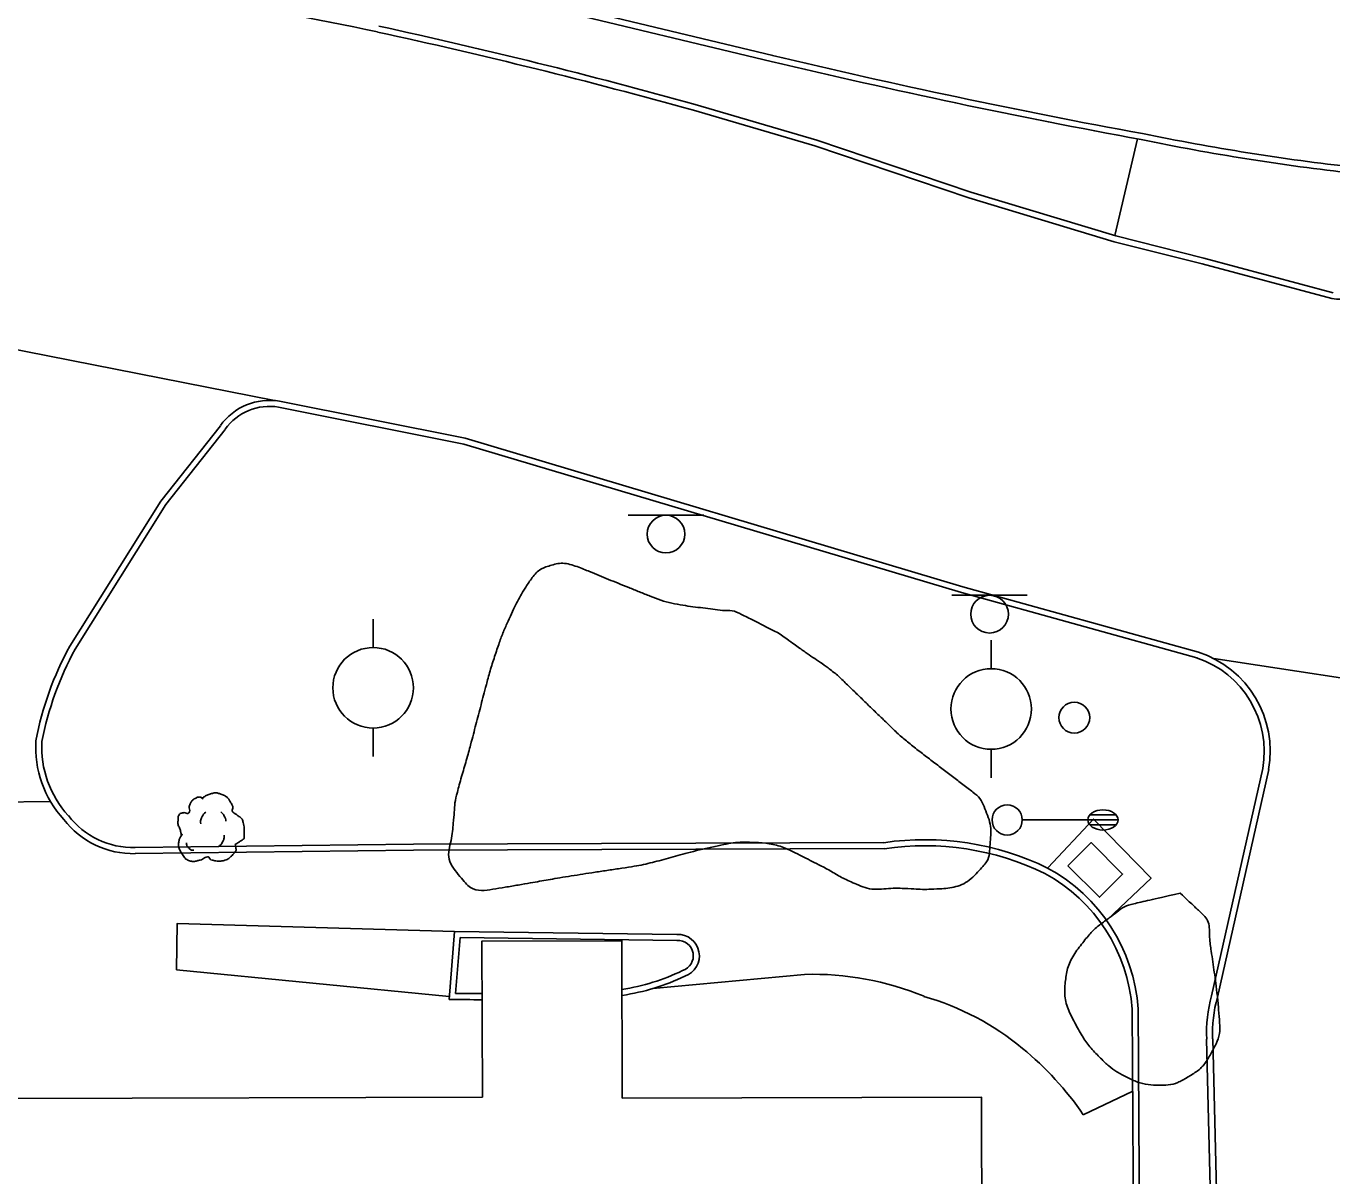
# Model space of a CAD drawing. Extents: x 2145380 to 2157287, y 139568 to 149130.
# Drawn here: x 2151050.4 to 2151180, y 145515.2 to 145629.3 of the extents above; entities that cross this region are included whole.
import ezdxf

# ---------------------------------------------------------------- set-up
doc = ezdxf.new("R2010")
doc.units = 0
for name, color, linetype in [('Default', 7, 'Continuous'), ('TOPO_Asphalt', 7, 'Continuous'), ('TOPO_Building', 7, 'Continuous'), ('TOPO_Concrete', 7, 'Continuous'), ('TOPO_Curb Back', 7, 'Continuous'), ('TOPO_Light Pole', 7, 'Continuous'), ('TOPO_Misc Line', 7, 'Continuous'), ('TOPO_Power Pole', 7, 'Continuous'), ('TOPO_Sign', 7, 'Continuous'), ('TOPO_Tree', 7, 'Continuous'), ('TOPO_Tree Line', 7, 'Continuous'), ('TOPO_Water Meter', 7, 'Continuous')]:
    doc.layers.add(name, color=color, linetype=linetype)

# ---------------------------------------------------------------- blocks, each defined once
blk = doc.blocks.new('LP')
at = {"layer": 'TOPO_Light Pole'}
blk.add_line((3.81, 0), (20.32, 0), dxfattribs=at)
for points in [[(20.32, 0), (27.94, 0)], [(20.32, 0), (23.5, 0)], [(20.83, 1.27), (27.43, 1.27)], [(20.83, 1.27), (23.5, 1.27)], [(23.71, 1.27), (27.43, 1.27)], [(23.71, 0), (27.94, 0)], [(20.83, -1.27), (27.43, -1.27)], [(20.83, -1.27), (23.5, -1.27)], [(23.71, -1.27), (27.43, -1.27)]]:
    blk.add_lwpolyline(points, dxfattribs=at)
blk.add_circle((0, 0), 3.81, dxfattribs=at)
blk.add_ellipse((24.13, 0), major_axis=(3.81, 0), ratio=0.666667, dxfattribs=at)
blk = doc.blocks.new('TREE')
at = {"layer": 'TOPO_Tree'}
for points in [[(-3.49, 17.6), (-3.07, 18.27), (-2.58, 18.8), (-1.9, 19.19), (-1.05, 19.68), (-0.19, 19.96), (0.74, 20.24), (1.62, 20.51), (2.51, 20.82), (3.39, 20.77), (4.1, 20.73), (4.8, 20.47), (5.51, 20.24), (6.43, 19.95), (7.32, 19.73), (8.15, 19.19), (9.36, 18.4), (10.02, 17.21), (10.8, 16.01), (11.24, 15.33), (11.58, 14.62), (11.86, 13.89), (12.17, 13.08), (11.37, 12.02), (11.86, 11.25), (12, 11.03), (12.18, 10.86), (12.39, 10.72), (12.91, 10.35), (13.45, 10.02), (13.97, 9.66), (14.7, 9.16), (15.41, 8.68), (16.09, 8.07), (16.7, 7.53), (16.93, 6.73), (17.15, 5.95), (17.59, 4.38), (17.71, 2.77), (17.68, 1.19), (17.65, -0.25), (17.83, -2.22), (16.62, -3.04), (15.47, -3.83), (14.31, -4.58), (13.16, -5.35)], [(-14.07, -0.4), (-14.17, 0.5), (-14.37, 1.38), (-14.6, 2.25), (-14.84, 3.17), (-15.47, 3.96), (-15.66, 4.9), (-15.8, 5.59), (-15.71, 6.31), (-15.66, 7.01), (-15.6, 7.91), (-15.72, 8.8), (-15.13, 9.66), (-14.62, 10.42), (-13.76, 10.49), (-13.02, 10.72), (-12.18, 10.98), (-11.06, 10), (-10.37, 10.72), (-9.4, 11.74), (-10.29, 13.28), (-9.84, 14.42), (-9.56, 15.15), (-9.32, 15.89), (-8.78, 16.54), (-8.18, 17.26), (-7.5, 17.68), (-6.67, 18.13), (-6.14, 18.41), (-5.61, 18.61), (-5.08, 18.66), (-4.55, 18.71), (-4.02, 18.54), (-3.49, 18.13)], [(-4.21, 5.09), (-4.46, 6.09), (-4.3, 7.21), (-3.84, 8.21), (-3.33, 9.34), (-2.71, 10.27), (-1.64, 10.97)], [(5.89, 11.15), (6.5, 10.68), (6.96, 10.17), (7.36, 9.5), (7.93, 8.56), (8.31, 7.6), (8.46, 6.56)], [(13.16, -5.34), (13.25, -5.81), (13.36, -6.28), (13.45, -6.75), (13.76, -8.52), (12.24, -10.03), (10.8, -11.51), (9.98, -12.34), (9.13, -12.77), (8.15, -13.1), (5.97, -13.83), (3.32, -13.56), (1.27, -13.1), (0.49, -12.92), (-0.06, -11.44), (-0.84, -11.51), (-2.04, -11.61), (-3.28, -12.78), (-4.55, -13.1), (-6.06, -13.47), (-7.77, -14.03), (-9.31, -13.62), (-11.36, -13.09), (-12.84, -11.41), (-14.07, -9.39), (-15.32, -7.35), (-15.61, -5.13), (-15.13, -3.04), (-14.87, -1.89), (-13.91, -0.75), (-13.54, 0.13)], [(-11.38, -4.46), (-11.47, -5.41), (-11.03, -6.32), (-10.09, -7.22), (-9.3, -7.97), (-8.49, -8.26), (-7.7, -8.14)], [(4.79, -6.29), (5.71, -5.66), (6.3, -4.92), (6.81, -3.91), (7.36, -2.81), (7.63, -1.7), (7.54, -0.6)]]:
    blk.add_open_spline(points, degree=3, dxfattribs=at)
blk = doc.blocks.new('POWPOL')
at = {"layer": 'TOPO_Power Pole'}
for p, q in [((0, 10.16), (0, 17.34)), ((0, -10.16), (0, -17.34))]:
    blk.add_line(p, q, dxfattribs=at)
blk.add_circle((0, 0), 10.16, dxfattribs=at)
blk = doc.blocks.new('WTRMTR')
at = {"layer": 'Default'}
blk.add_circle((0, 0), 3.89, dxfattribs=at)

msp = doc.modelspace()

# ---------------------------------------------------------------- linework, layer by layer
at = {"layer": 'TOPO_Asphalt'}
msp.add_line((2151052.79, 145552.38), (2151016.98, 145552.01), dxfattribs=at)
for points in [[(2151032.23, 145636.92), (2151030, 145601.04), (2151075.02, 145592.17)], [(2151168.27, 145566.57), (2151189.07, 145563.4), (2151209.59, 145559.38)], [(2151092.91, 145539.49), (2151065.35, 145540.26), (2151065.31, 145535.68), (2151092.38, 145533.02)], [(2151112.57, 145533.81), (2151127.63, 145535.21)], [(2151155.31, 145521.3), (2151160.22, 145523.65)]]:
    msp.add_lwpolyline(points, dxfattribs=at)
for centre, radius, start, end in [((2151128.51, 145506.46), 28.77, 67.5301, 91.7403), ((2151132.12, 145507.22), 26.85, 50.3058, 74.0584), ((2151129.13, 145503.34), 31.75, 34.4446, 50.6189)]:
    msp.add_arc(centre, radius, start, end, dxfattribs=at)
at = {"layer": 'TOPO_Building'}
msp.add_lwpolyline([(2151100.22, 145480.66), (2151097.78, 145477.9), (2151086.56, 145478.05), (2151084.3, 145480.61), (2151049.44, 145480.52), (2151049.33, 145522.92), (2151095.66, 145523.04), (2151095.62, 145538.52), (2151109.51, 145538.56), (2151109.55, 145522.94), (2151145.2, 145523.04), (2151145.32, 145480.81), (2151139.71, 145480.79), (2151139.73, 145474.1), (2151125.48, 145474.06), (2151125.46, 145480.73)], close=True, dxfattribs=at)
at = {"layer": 'TOPO_Concrete'}
msp.add_line((2151160.69, 145618.14), (2151158.45, 145608.54), dxfattribs=at)
msp.add_lwpolyline([(2151151.78, 145545.78), (2151156.33, 145550.64), (2151162.05, 145544.78), (2151157.72, 145540.66)], dxfattribs=at)
at = {"layer": 'TOPO_Curb Back'}
for p, q in [((2151102.52, 145631.05), (2151124.34, 145625.83)), ((2151102.66, 145631.64), (2151124.48, 145626.42)), ((2151124.34, 145625.83), (2151124.33, 145625.83)), ((2151124.48, 145626.42), (2151124.47, 145626.42)), ((2151128.67, 145617.43), (2151116.62, 145620.97)), ((2151128.85, 145618), (2151116.78, 145621.55)), ((2151144.15, 145612.84), (2151128.85, 145618)), ((2151161.06, 145618.07), (2151161.07, 145618.07)), ((2151161.18, 145618.66), (2151161.18, 145618.66)), ((2151143.96, 145612.27), (2151128.67, 145617.43)), ((2151158.54, 145608.51), (2151144.15, 145612.84)), ((2151158.38, 145607.93), (2151143.96, 145612.27)), ((2151167.13, 145605.73), (2151158.38, 145607.93)), ((2151167.28, 145606.31), (2151158.54, 145608.51)), ((2151180.11, 145602.87), (2151167.28, 145606.31)), ((2151179.99, 145602.28), (2151167.13, 145605.73))]:
    msp.add_line(p, q, dxfattribs=at)
for points in [[(2151166.74, 145567.21), (2151143.37, 145573.69), (2151093.96, 145588.44), (2151075.54, 145592.1)], [(2151166.57, 145566.63), (2151143.21, 145573.12), (2151093.82, 145587.85), (2151075.43, 145591.51)], [(2151069.66, 145589.67), (2151063.74, 145582.18), (2151054.72, 145567.81)], [(2151070.13, 145589.31), (2151064.23, 145581.84), (2151055.24, 145567.5)], [(2151168.05, 145533.1), (2151173.13, 145555.66)], [(2151168.63, 145532.95), (2151173.72, 145555.54)], [(2151061.2, 145547.81), (2151088.82, 145548.16), (2151135.51, 145548.3)], [(2151061.21, 145547.21), (2151088.83, 145547.56), (2151135.55, 145547.7)], [(2151092.36, 145532.74), (2151092.91, 145539.49), (2151114.97, 145539.18)], [(2151093.01, 145533.33), (2151093.46, 145538.88), (2151114.98, 145538.58)], [(2151160.17, 145531.78), (2151160.33, 145504.65), (2151160.44, 145447.73), (2151160.55, 145423.97)], [(2151160.77, 145531.81), (2151160.93, 145504.66), (2151161.04, 145447.73), (2151161.15, 145423.98)], [(2151170.57, 145393.83), (2151170.18, 145410.12), (2151168.81, 145478.17), (2151167.56, 145528.8)], [(2151171.17, 145393.77), (2151170.78, 145410.13), (2151169.41, 145478.18), (2151168.16, 145528.82)]]:
    msp.add_lwpolyline(points, dxfattribs=at)
for centre, radius, start, end in [((2151013.22, 145291.47), 344.88, 77.9429, 81.1524), ((2150965.78, 145078.94), 562.63, 74.4494, 77.7402), ((2150965.76, 145078.81), 563.36, 74.4495, 77.7401), ((2151288.16, 146310.37), 703.87, 256.54111, 259.59753), ((2151288.16, 146310.39), 703.29, 256.5409, 259.5978), ((2151207.75, 145843.66), 230.37, 258.3089, 263.6153), ((2151207.75, 145843.65), 229.75, 258.307, 263.6146), ((2151180.87, 145608.11), 5.89, 261.4257, 295.8549), ((2151074.54, 145586.18), 6.01, 80.4617, 144.4245), ((2151074.54, 145586.18), 5.41, 80.5541, 144.5725), ((2151082.89, 145552.36), 32.13, 151.2635, 169.1654), ((2151082.9, 145552.36), 31.53, 151.2962, 169.0948), ((2151163.49, 145557.35), 9.78, 350.0438, 71.6797), ((2151163.49, 145557.35), 10.38, 349.9648, 71.7614), ((2151061.89, 145557.75), 10.57, 176.4582, 222.5457), ((2151061.89, 145557.75), 9.97, 176.6746, 222.6925), ((2151061.02, 145555.94), 8.74, 217.6989, 271.2624), ((2151061.02, 145555.94), 8.14, 217.521, 271.2818), ((2151139.56, 145520.68), 27.91, 64.0473, 98.3583), ((2151139.56, 145520.68), 27.31, 64.0755, 98.4486), ((2151143.51, 145530.58), 17.3, 4.0716, 61.4642), ((2151143.51, 145530.58), 16.7, 4.1377, 61.4181), ((2151115.07, 145537.06), 2.13, 289.0574, 92.5911), ((2151115.07, 145537.06), 1.53, 287.866, 93.1995), ((2151106.32, 145554.72), 21.23, 278.6758, 295.7226), ((2151106.32, 145554.73), 21.83, 278.5224, 295.6224), ((2151096.07, 145748.1), 215.39, 269.0128, 269.8852), ((2151096.05, 145746.43), 213.12, 269.183, 269.8894), ((2151102.57, 145643.42), 110.5, 273.609, 273.6251), ((2151181.49, 145529.4), 13.94, 164.6227, 182.4932), ((2151181.48, 145529.4), 13.34, 164.5622, 182.5187)]:
    msp.add_arc(centre, radius, start, end, dxfattribs=at)
at = {"layer": 'TOPO_Misc Line'}
msp.add_lwpolyline([(2151153.79, 145545.99), (2151156.1, 145548.3), (2151159.22, 145545.18), (2151156.91, 145542.87)], close=True, dxfattribs=at)
at = {"layer": 'TOPO_Sign'}
for points in [[(2151110.14, 145580.79), (2151117.63, 145580.79)], [(2151113.89, 145580.79), (2151113.89, 145580.79)], [(2151112.02, 145578.92), (2151112.02, 145578.92)], [(2151115.75, 145578.92), (2151115.75, 145578.92)], [(2151113.89, 145577.05), (2151113.89, 145577.05)], [(2151142.26, 145572.84), (2151149.75, 145572.84)], [(2151146.01, 145572.83), (2151146.01, 145572.83)], [(2151144.14, 145570.97), (2151144.14, 145570.97)], [(2151147.88, 145570.97), (2151147.88, 145570.97)], [(2151146.01, 145569.1), (2151146.01, 145569.1)]]:
    msp.add_lwpolyline(points, dxfattribs=at)
for centre, start, end in [((2151113.89, 145578.92), 90, 180), ((2151113.89, 145578.92), 360, 90), ((2151113.89, 145578.92), 180, 270), ((2151113.89, 145578.92), 270, 0), ((2151146.01, 145570.97), 90, 180), ((2151146.01, 145570.97), 360, 90), ((2151146.01, 145570.97), 180, 270), ((2151146.01, 145570.97), 270, 0)]:
    msp.add_arc(centre, 1.87, start, end, dxfattribs=at)
at = {"layer": 'TOPO_Tree Line'}
for points in [[(2151125.03, 145569.11), (2151123.79, 145569.73), (2151122.56, 145570.36), (2151121.32, 145570.98), (2151120.48, 145571.4), (2151119.48, 145571.31), (2151118.55, 145571.45), (2151117.56, 145571.6), (2151116.57, 145571.69), (2151115.58, 145571.86), (2151114.47, 145572.04), (2151113.37, 145572.34), (2151112.32, 145572.76), (2151111.25, 145573.18), (2151110.19, 145573.61), (2151109.12, 145574.04), (2151108.19, 145574.42), (2151107.27, 145574.8), (2151106.35, 145575.18), (2151105.1, 145575.69), (2151103.62, 145576.17), (2151102.36, 145575.78), (2151101.3, 145575.45), (2151100.49, 145574.48), (2151099.88, 145573.51), (2151099.43, 145572.78), (2151099.04, 145572.06), (2151098.69, 145571.29), (2151098.22, 145570.26), (2151097.73, 145569.24), (2151097.36, 145568.17), (2151096.87, 145566.76), (2151096.42, 145565.34), (2151096.04, 145563.9), (2151095.78, 145562.93), (2151095.53, 145561.96), (2151095.27, 145560.99), (2151095.02, 145560.02), (2151094.77, 145559.05), (2151094.51, 145558.09), (2151094.08, 145556.45), (2151093.59, 145554.86), (2151093.15, 145553.19), (2151092.91, 145552.25), (2151092.88, 145551.3), (2151092.79, 145550.36), (2151092.63, 145548.51), (2151092.01, 145546.66), (2151093.53, 145544.81), (2151094.44, 145543.71), (2151095.57, 145543.49), (2151096.67, 145543.67), (2151097.94, 145543.87), (2151099.22, 145544.09), (2151100.49, 145544.31), (2151101.34, 145544.46), (2151102.2, 145544.61), (2151103.06, 145544.76), (2151104.2, 145544.95), (2151105.36, 145545.13), (2151106.51, 145545.31), (2151107.84, 145545.52), (2151109.19, 145545.7), (2151110.53, 145545.92), (2151111.43, 145546.06), (2151112.32, 145546.28), (2151113.2, 145546.5), (2151114.15, 145546.74), (2151115.07, 145547.03), (2151116.02, 145547.27), (2151117.23, 145547.59), (2151118.45, 145547.86), (2151119.68, 145548.12), (2151120.56, 145548.3), (2151121.47, 145548.36), (2151122.36, 145548.33), (2151123.78, 145548.27), (2151125.24, 145548), (2151126.54, 145547.37), (2151127.38, 145546.96), (2151128.19, 145546.54), (2151129.02, 145546.12), (2151130.2, 145545.52), (2151131.29, 145544.83), (2151132.54, 145544.28), (2151134.3, 145543.51), (2151136.23, 145543.83), (2151138.08, 145543.72), (2151138.92, 145543.67), (2151139.78, 145543.65), (2151140.62, 145543.69), (2151142.3, 145543.77), (2151143.85, 145544.28), (2151145.2, 145545.78), (2151145.94, 145546.59), (2151146.02, 145547.47), (2151146.08, 145548.37), (2151146.15, 145549.24), (2151146.12, 145550.15), (2151145.8, 145551.01), (2151145.48, 145551.87), (2151145.11, 145552.73), (2151144.41, 145553.27), (2151143.37, 145554.08), (2151142.32, 145554.85), (2151141.28, 145555.65), (2151140.18, 145556.5), (2151139.07, 145557.33), (2151137.98, 145558.21), (2151137.02, 145558.98), (2151136.15, 145559.86), (2151135.26, 145560.71), (2151134.39, 145561.53), (2151133.54, 145562.38), (2151132.67, 145563.21), (2151131.79, 145564.06), (2151130.92, 145564.93), (2151129.94, 145565.66), (2151129.22, 145566.2), (2151128.46, 145566.67), (2151127.72, 145567.19), (2151126.83, 145567.83), (2151125.93, 145568.47), (2151125.03, 145569.11)], [(2151164.92, 145543.29), (2151165.58, 145542.67), (2151166.23, 145542.06), (2151166.89, 145541.45), (2151167.89, 145540.52), (2151167.81, 145538.85), (2151168.02, 145537.49), (2151168.18, 145536.46), (2151168.32, 145535.43), (2151168.46, 145534.39), (2151168.63, 145533.06), (2151168.76, 145531.71), (2151168.84, 145530.38), (2151168.9, 145529.33), (2151168.52, 145528.34), (2151167.97, 145527.34), (2151167.39, 145526.31), (2151166.69, 145525.62), (2151165.63, 145525), (2151164.69, 145524.45), (2151163.75, 145524.2), (2151162.8, 145524.23), (2151161.74, 145524.25), (2151160.68, 145524.49), (2151159.62, 145525.02), (2151158.61, 145525.53), (2151157.86, 145526.1), (2151157.08, 145526.86), (2151156.04, 145527.89), (2151155.28, 145528.94), (2151154.56, 145530.26), (2151153.83, 145531.6), (2151153.39, 145533.08), (2151153.53, 145534.44), (2151153.67, 145535.81), (2151154.31, 145537.16), (2151155.28, 145538.39), (2151156.09, 145539.43), (2151156.92, 145540.14), (2151157.93, 145540.86), (2151158.66, 145541.4), (2151159.36, 145542.01), (2151160.23, 145542.21), (2151161.79, 145542.57), (2151163.36, 145542.93), (2151164.92, 145543.29)]]:
    msp.add_open_spline(points, degree=3, dxfattribs=at)

# ---------------------------------------------------------------- block references
at = {"layer": 'TOPO_Light Pole', "xscale": 0.39370000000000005, "yscale": 0.3937000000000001}
msp.add_blockref('LP', (2151147.76, 145550.55), dxfattribs=at)
at = {"layer": 'TOPO_Power Pole', "xscale": 0.39370000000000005, "yscale": 0.3937000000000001}
for p in [(2151084.82, 145563.66), (2151146.17, 145561.56)]:
    msp.add_blockref('POWPOL', p, dxfattribs=at)
at = {"layer": 'TOPO_Tree', "xscale": 0.19685000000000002, "yscale": 0.19685000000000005}
msp.add_blockref('TREE', (2151068.54, 145549.15), dxfattribs=at)
at = {"layer": 'TOPO_Water Meter', "xscale": 0.39370000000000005, "yscale": 0.3937000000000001}
msp.add_blockref('WTRMTR', (2151154.42, 145560.7), dxfattribs=at)

doc.saveas('drawing.dxf')
